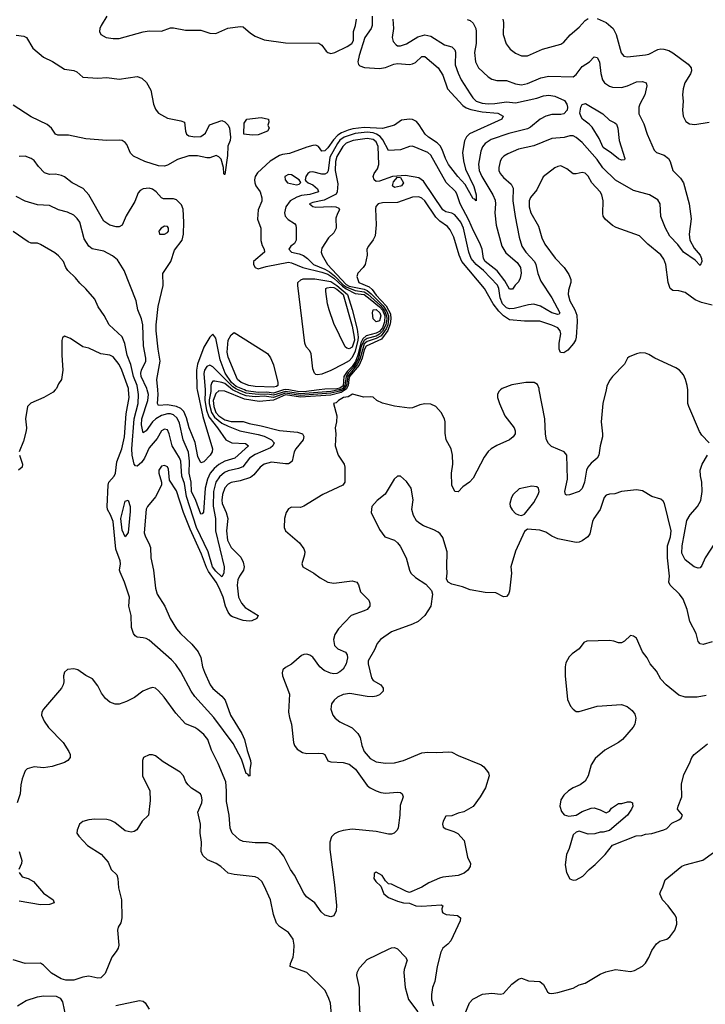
# Model space of a CAD drawing. Header units: inches. Extents: x 1552611 to 1694776, y 811966 to 917215.
# Tile 352 of 549: x 1642473 to 1647004, y 845939 to 852448. Entities that reach past the tile are written whole.
import ezdxf

# ---------------------------------------------------------------- set-up
doc = ezdxf.new("R2010")
doc.units = ezdxf.units.IN
doc.header["$MEASUREMENT"] = 0
doc.layers.add('B6844', color=7, linetype='Continuous')
doc.layers.add('B6845', color=7, linetype='Continuous')

msp = doc.modelspace()

# ---------------------------------------------------------------- linework, layer by layer
at = {"layer": 'B6844', "color": 5}
for points, elevation in [([(1645651.2, 850000), (1645639.6, 849990), (1645631.6, 849970), (1645631.6, 849950), (1645643.6, 849910), (1645679.5, 849830), (1645740.5, 849750), (1645748, 849730), (1645747.7, 849710), (1645734, 849690), (1645710.7, 849670), (1645627.1, 849632.9), (1645589.1, 849610.9), (1645570, 849594), (1645543.2, 849556.8), (1645470, 849418), (1645445.3, 849390), (1645401.1, 849358.9), (1645370, 849326.6), (1645348.5, 849328.5), (1645329.8, 849369.8), (1645327.6, 849450), (1645336.8, 849510), (1645333.8, 849570), (1645324.2, 849610), (1645292.4, 849670), (1645284.9, 849715.1), (1645284.2, 849790), (1645279.6, 849810), (1645259.6, 849850), (1645223.7, 849890), (1645190, 849905.1), (1645150, 849908.2), (1645118.3, 849901.7), (1645070, 849882.4), (1645050, 849880.5), (1644950, 849893.7), (1644870, 849911.8), (1644833.2, 849930), (1644810, 849951.8), (1644790, 849955.1), (1644748.5, 849951.5), (1644672.1, 849972.1), (1644645.1, 849954.9), (1644612.2, 849950), (1644579.5, 849930), (1644565, 849915), (1644546.8, 849910), (1644568.2, 849830), (1644566, 849790), (1644557.4, 849750), (1644561.8, 849710), (1644558.5, 849630), (1644576.9, 849570), (1644618, 849510), (1644622.2, 849490), (1644622.9, 849390), (1644608.8, 849370), (1644477.6, 849310), (1644350, 849231), (1644330, 849223.9), (1644270, 849224.7), (1644250, 849213.6), (1644234, 849190), (1644223.7, 849150), (1644220.4, 849090), (1644229, 849069), (1644323.1, 848990), (1644351.8, 848950), (1644357, 848930), (1644355.8, 848910), (1644337.1, 848850), (1644344, 848830), (1644417.3, 848790), (1644458, 848758), (1644508.6, 848728.6), (1644550, 848722), (1644670, 848738.6), (1644700.5, 848730), (1644712.2, 848712.2), (1644724.7, 848664.7), (1644779.5, 848610), (1644787.4, 848590), (1644787, 848570), (1644770.4, 848550), (1644750, 848539.3), (1644664.9, 848510), (1644579.7, 848420.3), (1644555.3, 848384.7), (1644546.2, 848350), (1644552.7, 848310), (1644574.9, 848290), (1644626.8, 848266.8), (1644638.3, 848250), (1644640.2, 848230), (1644630, 848189.1), (1644610, 848155), (1644590, 848136.7), (1644570, 848125.4), (1644550, 848122.8), (1644527.6, 848127.6), (1644486.1, 848146.1), (1644456.4, 848170), (1644410, 848233.3), (1644390, 848247.4), (1644370, 848253.1), (1644350, 848251.2), (1644336.1, 848243.9), (1644270, 848188), (1644230, 848165.6), (1644212.7, 848150), (1644207.8, 848130), (1644210.3, 848110), (1644255.6, 847990), (1644250.2, 847870.2), (1644255.4, 847835.4), (1644270.2, 847790), (1644281.7, 847670), (1644288.6, 847650), (1644306, 847626), (1644343.2, 847603.2), (1644370, 847597.3), (1644450, 847599.8), (1644476.3, 847596.3), (1644490.4, 847590), (1644510, 847548.8), (1644530, 847542.8), (1644610, 847538.3), (1644650, 847526.3), (1644692.5, 847492.5), (1644770, 847386), (1644790, 847369.3), (1644830, 847349.3), (1644858.9, 847338.9), (1644890, 847334.5), (1644970, 847341.5), (1644990, 847338.7), (1645001.6, 847330), (1645006.4, 847310), (1644986.9, 847253.1), (1644986.5, 847190), (1644974.6, 847105.4), (1644968, 847090), (1644948.8, 847071.2), (1644930, 847064.2), (1644910, 847063.5), (1644830, 847082), (1644670, 847096.8), (1644610, 847088.8), (1644580.2, 847079.8), (1644554.1, 847065.9), (1644534.8, 847045.2), (1644522.3, 847010), (1644522, 846962), (1644554.7, 846730), (1644567.9, 846592.1), (1644563.7, 846556.3), (1644550, 846524), (1644530, 846517.2), (1644490, 846529.6), (1644465.1, 846550), (1644423, 846610), (1644369.2, 846649.2), (1644350, 846674.7), (1644290, 846793.6), (1644263.5, 846830), (1644218.1, 846918.1), (1644192, 846952), (1644160.7, 846980.7), (1644137.2, 846997.2), (1644110, 847007.2), (1644030, 847006.2), (1643950, 847016.4), (1643926.8, 847026.8), (1643876.9, 847070), (1643863.8, 847103.8), (1643857.4, 847190), (1643839.2, 847279.2), (1643840.9, 847350), (1643835.4, 847410), (1643785.2, 847530), (1643740.1, 847620.1), (1643715.9, 847690), (1643690, 847723.7), (1643650, 847754.9), (1643630, 847768), (1643570, 847792.8), (1643504.7, 847864.7), (1643427.6, 847970), (1643390, 848012.4), (1643370, 848028.3), (1643350, 848032.8), (1643330, 848026.9), (1643288, 848010), (1643231.7, 847968.3), (1643178.7, 847941.3), (1643130, 847922.9), (1643104.1, 847924.1), (1643070, 847937.2), (1643041.1, 847961.1), (1643014.9, 847994.9), (1642990, 848045.1), (1642954.5, 848090), (1642910, 848112), (1642857.2, 848150), (1642830, 848157.6), (1642790, 848153.2), (1642770, 848134), (1642763, 848110), (1642766, 848070), (1642760.4, 848050), (1642748.7, 848030), (1642630.3, 847890), (1642619, 847870), (1642616.9, 847850), (1642636, 847810), (1642663.1, 847770), (1642760.9, 847670), (1642798.3, 847610), (1642806.4, 847590), (1642807.3, 847570), (1642791, 847550), (1642770, 847538), (1642688.5, 847511.5), (1642630, 847502.9), (1642570, 847509.3), (1642523.4, 847496.6), (1642510, 847482), (1642490, 847428.7), (1642481.1, 847390), (1642476.9, 847330), (1642456.5, 847270)], 920), ([(1642707.9, 850000), (1642694.7, 849985.3), (1642632.4, 849950), (1642546.7, 849913.3), (1642524.4, 849890), (1642510.8, 849810), (1642518.8, 849750), (1642515.9, 849730), (1642497.7, 849662.3), (1642469.2, 849590)], 880), ([(1644623.1, 850000), (1644597.3, 849982.7), (1644530, 849966.3), (1644330, 849951.8), (1644230, 849967.3), (1644150, 849933.1), (1644055.4, 849924.6), (1643959.6, 849939.6), (1643830, 849993.1), (1643790, 849995.4), (1643770, 849975.6), (1643752.7, 849930), (1643755.5, 849890), (1643770.5, 849850.5), (1643790, 849829), (1643830, 849803.5), (1643870, 849792.2), (1643950, 849792.1), (1643990, 849777.8), (1644070, 849763.3), (1644190, 849731.2), (1644310, 849721.1), (1644342.3, 849710), (1644351.9, 849691.9), (1644346.9, 849670), (1644297.5, 849610), (1644287.7, 849590), (1644273.3, 849530), (1644261.7, 849518.3), (1644250, 849512.6), (1644230, 849512.7), (1644137.2, 849522.8), (1644090, 849509.2), (1644062.3, 849490), (1644020.8, 849439.2), (1643997.6, 849422.4), (1643930, 849398.9), (1643870, 849388.1), (1643850, 849377.2), (1643830, 849353.3), (1643813.2, 849310), (1643808.7, 849271.3), (1643811.4, 849250), (1643836.9, 849190), (1643847.8, 849150), (1643840.3, 849070), (1643847, 849007), (1643870, 848957.7), (1643934.4, 848894.4), (1643950, 848861.1), (1643957.2, 848830), (1643953.1, 848810), (1643925.5, 848770), (1643914.5, 848745.5), (1643911, 848709), (1643919.9, 848630), (1643938.2, 848590), (1643962.7, 848562.7), (1644050.3, 848510), (1644041.2, 848490), (1644006.7, 848473.3), (1643989.1, 848470.9), (1643950, 848476.8), (1643880, 848500), (1643867.8, 848507.8), (1643850, 848532.1), (1643833.4, 848570), (1643818.4, 848630), (1643791.5, 848691.5), (1643771.7, 848730), (1643721, 848801), (1643707.3, 848827.3), (1643674.8, 848914.8), (1643599.1, 849079.1), (1643555.6, 849190), (1643510, 849333.7), (1643464, 849404), (1643456.6, 849476.6), (1643450, 849491.1), (1643430, 849500.4), (1643410, 849495.4), (1643392.8, 849470), (1643392.2, 849450), (1643410.4, 849390), (1643410.4, 849370), (1643370, 849294), (1643318.5, 849230), (1643308.5, 849211.5), (1643295.9, 849056), (1643303.6, 849030), (1643327.6, 848987.6), (1643338, 848958), (1643340.9, 848890), (1643357.8, 848810), (1643369.7, 848689.7), (1643380.9, 848650), (1643432.4, 848570), (1643467.4, 848490), (1643510, 848421.8), (1643535.2, 848390), (1643610, 848318.9), (1643651.8, 848270), (1643670.8, 848230.8), (1643682.3, 848170), (1643694.1, 848134.1), (1643732.8, 848050), (1643750, 848027.8), (1643810, 847977.1), (1643830.9, 847950), (1643866, 847850), (1643942.3, 847730), (1643959.8, 847690), (1643976.6, 847616.6), (1643998.5, 847550), (1644000.3, 847530), (1643993.1, 847490), (1643994.8, 847450), (1643990, 847448.3), (1643981.5, 847461.5), (1643970, 847465.1), (1643940, 847560), (1643884.3, 847664.3), (1643756.1, 847836.1), (1643630, 847973.9), (1643606, 848010), (1643537.5, 848137.5), (1643505.7, 848185.7), (1643476.5, 848216.5), (1643330, 848345.8), (1643310, 848357.4), (1643290, 848362.4), (1643250, 848365.3), (1643235.7, 848375.7), (1643226.2, 848390), (1643212.9, 848430), (1643210.4, 848510), (1643193.8, 848570), (1643199.3, 848630), (1643166.4, 848730), (1643136.4, 848796.4), (1643133.3, 848810), (1643139.8, 848850), (1643138.3, 848870), (1643108, 848948), (1643090.7, 849130), (1643074.4, 849174.4), (1643053.5, 849210), (1643052, 849230), (1643057, 849370), (1643062.5, 849390), (1643096.9, 849430), (1643106.4, 849450), (1643116, 849524), (1643148.3, 849610), (1643166.4, 849690), (1643177.4, 849842.6), (1643196.2, 849950), (1643193, 850000)], 880), ([(1643736.2, 850000), (1643736.1, 849990), (1643725.4, 849934.6), (1643725.6, 849910), (1643740.4, 849850), (1643760.2, 849820.2), (1643810, 849781), (1643850, 849760.3), (1643929, 849729), (1644050, 849706.6), (1644090, 849694.5), (1644138, 849670), (1644154.2, 849650), (1644146, 849630), (1644130, 849618), (1644030, 849574.4), (1643992.9, 849550), (1643948, 849492), (1643919.5, 849480.5), (1643850, 849465.8), (1643826.2, 849453.8), (1643793.6, 849426.4), (1643768.5, 849390), (1643754.1, 849330), (1643751.4, 849231.4), (1643767.2, 849150), (1643767.9, 849070), (1643823.5, 848830), (1643821.7, 848790), (1643810, 848765.6), (1643770, 848801.5), (1643747.6, 848830), (1643719.6, 848930), (1643642.7, 849090), (1643576.4, 849296.4), (1643562.7, 849382.7), (1643544.1, 849430), (1643537.1, 849530), (1643530, 849551.2), (1643480.9, 849630), (1643461.9, 849710), (1643450, 849735.8), (1643430, 849740.3), (1643410, 849729.7), (1643381.8, 849678.2), (1643330, 849616.5), (1643298.3, 849550), (1643278.5, 849521.5), (1643250, 849495.7), (1643238.8, 849498.8), (1643230, 849509.6), (1643216.2, 849570), (1643214.8, 849610), (1643230.4, 849809.6), (1643255.4, 849910), (1643259.4, 849970), (1643254, 850000)], 860), ([(1643699.3, 850000), (1643700, 849990), (1643696.4, 849930), (1643707.3, 849867.3), (1643722.3, 849822.3), (1643781.1, 849750), (1643835.1, 849670), (1643874.9, 849650), (1643965.2, 849645.2), (1643984.7, 849630), (1643894, 849550), (1643830, 849529.2), (1643790, 849508.3), (1643758.3, 849481.7), (1643733, 849450), (1643715.1, 849410), (1643698.5, 849350), (1643686.9, 849193.1), (1643679.3, 849180.7), (1643670, 849178.9), (1643637.3, 849270), (1643608.2, 849330), (1643606.2, 849390), (1643594.3, 849450), (1643594.4, 849530), (1643588.9, 849588.9), (1643553.5, 849670), (1643530, 849779.8), (1643514.5, 849814.5), (1643490, 849836.2), (1643470, 849842.2), (1643450, 849842.5), (1643410, 849832.3), (1643372.3, 849810), (1643350.1, 849790), (1643310, 849729.8), (1643290, 849716.9), (1643286, 849726), (1643278.9, 849770), (1643281.1, 849810), (1643319.6, 849930), (1643324.1, 849970), (1643316.6, 850000)], 840), ([(1643646, 850000), (1643683.8, 849823.8), (1643748.3, 849610), (1643745.8, 849590), (1643732.3, 849570), (1643690, 849525.3), (1643670, 849518.3), (1643650, 849560.5), (1643631.9, 849651.9), (1643593.7, 849750), (1643576.1, 849816.1), (1643557.2, 849857.2), (1643537.4, 849877.4), (1643510, 849890), (1643450, 849902.2), (1643390, 849898.4), (1643383, 849910), (1643387.6, 849970), (1643385.1, 850000)], 820), ([(1644610.1, 850000), (1644590, 849991.3), (1644530, 849978.5), (1644330, 849963.2), (1644230, 849979.4), (1644150, 849951), (1644090, 849958.5), (1644030, 849955.6), (1643970, 849961.4), (1643934.1, 849974.1), (1643879.9, 850000)], 860), ([(1644583.3, 850000), (1644530, 849989.9), (1644330, 849975), (1644230, 849990.8), (1644150, 849964.7), (1644110, 849972.8), (1644050, 849971), (1643970, 849979.1), (1643918, 850000)], 840), ([(1644217.3, 850000), (1644150, 849978.8), (1644106.2, 849986.2), (1644050, 849983.5), (1643970, 849994.9), (1643958, 850000)], 820), ([(1644452.8, 850000), (1644350, 849988.1), (1644310, 849989.3), (1644251.8, 850000)], 820), ([(1646348.2, 850000), (1646327.9, 849910), (1646315.9, 849790), (1646325.6, 849710), (1646324.1, 849690), (1646308.3, 849630), (1646300.2, 849570), (1646289, 849550), (1646250, 849516.5), (1646227.3, 849490), (1646219.5, 849470), (1646205.5, 849390), (1646191, 849349), (1646170.1, 849329.9), (1646105.9, 849305.9), (1646090, 849304.2), (1646080.5, 849310), (1646076.4, 849330), (1646092.8, 849410), (1646089.2, 849569.2), (1646070.4, 849590.4), (1645986.7, 849626.7), (1645967.2, 849647.2), (1645955.8, 849670), (1645947.9, 849707.9), (1645942.9, 849810), (1645907.1, 850000)], 920), ([(1647029.6, 849650), (1646981.4, 849701.4), (1646965.4, 849725.4), (1646894.5, 849890), (1646889.6, 849910), (1646889.6, 849989.6), (1646888, 850000)], 920), ([(1642471.7, 849570), (1642492.4, 849510), (1642490.2, 849490), (1642465.3, 849470)], 880), ([(1647158.8, 849130), (1647003.7, 848890), (1646981.1, 848838.9), (1646970, 848825.2), (1646957.1, 848822.9), (1646930, 848831.6), (1646870, 848877.6), (1646850, 848921.2), (1646850.5, 848970.5), (1646882.4, 849137.6), (1646904.5, 849175.5), (1646953.1, 849230), (1646975.6, 849270), (1646983.1, 849330), (1646981, 849390), (1646972.1, 849432.1), (1646969.8, 849470), (1646982.7, 849510), (1647018.9, 849570)], 920), ([(1647050, 848336.1), (1646990, 848318), (1646970, 848322), (1646956.6, 848336.6), (1646943.5, 848390), (1646902.4, 848470), (1646883.5, 848550), (1646857.4, 848617.4), (1646833.3, 848650), (1646771.6, 848710), (1646764.2, 848730), (1646766.9, 848770), (1646755, 848890), (1646753.3, 848970), (1646773.6, 849030), (1646777.7, 849070), (1646735.6, 849250), (1646725.8, 849265.8), (1646710, 849278), (1646650, 849296.2), (1646590, 849333), (1646550, 849340.5), (1646450, 849329.4), (1646406.4, 849313.6), (1646370, 849310.9), (1646350, 849304.7), (1646336.5, 849290), (1646310.3, 849210), (1646268.2, 849150), (1646259.3, 849130), (1646240.7, 849050), (1646226.8, 849030), (1646190, 849003.7), (1646170, 848995.1), (1646150, 848992), (1646030, 849017), (1645990, 849034), (1645950, 849059.5), (1645910, 849072.3), (1645830, 849079), (1645810, 849064), (1645750, 848934), (1645719.3, 848830), (1645723.8, 848790), (1645710.5, 848669.5), (1645702.8, 848650), (1645690, 848634), (1645670, 848633.2), (1645618.9, 848658.9), (1645550, 848660.7), (1645450, 848679.7), (1645399.2, 848699.2), (1645330, 848717), (1645304, 848730), (1645293.2, 848750), (1645299.3, 848790), (1645295.6, 848830), (1645297.6, 848930), (1645270, 849024), (1645252, 849050), (1645239.4, 849059.4), (1645210, 849076.2), (1645142.4, 849102.4), (1645110, 849121.2), (1645095.6, 849135.6), (1645076.2, 849170), (1645065.1, 849210), (1645073, 849273), (1645059.5, 849350), (1645030, 849395.1), (1644990, 849429.2), (1644970, 849429.2), (1644947.3, 849410), (1644888.6, 849311.4), (1644834.8, 849270), (1644801, 849230), (1644796, 849190), (1644850, 849078), (1644886.8, 849030), (1644950, 849006.8), (1644970.8, 848990), (1644988.1, 848968.1), (1645028, 848890), (1645048.4, 848810), (1645059.1, 848790), (1645090, 848760.5), (1645157.4, 848717.4), (1645194.6, 848674.6), (1645202, 848650), (1645190.5, 848570), (1645151.7, 848508.3), (1645107.3, 848470), (1645069.1, 848450.9), (1644930, 848400.5), (1644858, 848350), (1644835.3, 848324.8), (1644818.5, 848281.5), (1644775.5, 848210), (1644777.1, 848190), (1644798, 848098), (1644810, 848080.7), (1644858.8, 848050), (1644874.8, 848030), (1644874.8, 848010), (1644870, 848004), (1644850, 847985.2), (1644830, 847976), (1644807.5, 847972.5), (1644770, 847974.5), (1644654.2, 847994.1), (1644610, 847986.3), (1644574, 847970), (1644550.6, 847950), (1644534.6, 847925.4), (1644530.5, 847890), (1644543, 847850), (1644559.1, 847830), (1644590, 847806.4), (1644670, 847765.7), (1644708.7, 847730), (1644722.6, 847702.6), (1644734, 847650), (1644750.3, 847610), (1644790, 847564.9), (1644830, 847542), (1644890, 847533.8), (1644950, 847534.7), (1645010, 847550.2), (1645130, 847601.3), (1645170, 847606.5), (1645230, 847604), (1645310, 847608.9), (1645330, 847605.7), (1645370, 847583.7), (1645522.4, 847522.4), (1645541.6, 847510), (1645571, 847470), (1645574.8, 847450), (1645550.6, 847370), (1645517.3, 847310), (1645470, 847246), (1645408.1, 847211.9), (1645370, 847202.7), (1645330, 847185.2), (1645290, 847182), (1645270.8, 847150), (1645268, 847130), (1645271.3, 847110), (1645290, 847098.8), (1645342.5, 847082.5), (1645368.1, 847068.1), (1645410, 847021), (1645432.5, 846912.5), (1645453.4, 846870), (1645450.5, 846850), (1645434.2, 846825.8), (1645410, 846806.9), (1645370.1, 846789.8), (1645270, 846779.8), (1645246.5, 846773.5), (1645176.7, 846743.3), (1645130, 846714), (1645050, 846679), (1645030, 846684), (1644930, 846732.7), (1644910, 846735.3), (1644890, 846755.3), (1644869, 846790), (1644830, 846813.2), (1644816.9, 846803.1), (1644814.8, 846790), (1644814, 846770), (1644827.3, 846750), (1644859.1, 846719.1), (1644878.8, 846670), (1644910, 846645.5), (1644970, 846622), (1645010, 846610.8), (1645050, 846606.8), (1645092, 846590), (1645130, 846588), (1645257.7, 846597.7), (1645270.7, 846590), (1645264, 846570), (1645264.9, 846550), (1645270, 846544.9), (1645292.4, 846532.4), (1645366.9, 846526.9), (1645385.5, 846510), (1645384.9, 846490), (1645321.6, 846358.4), (1645303.2, 846336.8), (1645270.2, 846309.8), (1645255.8, 846284.2), (1645233.1, 846190), (1645217.8, 846090), (1645200.6, 846050), (1645195.4, 846004.6), (1645195.5, 845970), (1645208.2, 845930)], 940), ([(1647010, 847980.4), (1646950, 847969.7), (1646870, 847969.6), (1646830, 847982), (1646746, 848050), (1646710, 848089.4), (1646680.6, 848140.6), (1646638.7, 848190), (1646620.7, 848230), (1646589.5, 848270), (1646550, 848359), (1646530, 848373.2), (1646510, 848376), (1646470, 848339), (1646450, 848329), (1646430, 848329.3), (1646400.7, 848340.7), (1646370, 848344.7), (1646220.7, 848339.3), (1646201.6, 848330), (1646170, 848289.2), (1646124.1, 848255.9), (1646104.4, 848235.6), (1646083.4, 848196.6), (1646078.4, 848170), (1646077.6, 848110), (1646093, 847953), (1646114, 847910), (1646130, 847890.8), (1646150, 847874.8), (1646170, 847874.8), (1646290, 847910.6), (1646450, 847922), (1646488.1, 847908.1), (1646521.4, 847881.4), (1646538, 847858), (1646544.9, 847830), (1646538, 847790), (1646528.5, 847771.5), (1646457.3, 847690), (1646430, 847669.6), (1646339.9, 847620.1), (1646276.4, 847563.6), (1646250, 847521.2), (1646230, 847448.7), (1646210, 847413.2), (1646178, 847390), (1646130, 847369.3), (1646101, 847350), (1646070, 847322), (1646048.5, 847291.5), (1646042, 847250), (1646053.7, 847213.7), (1646070.7, 847190.7), (1646102, 847182), (1646150, 847190.6), (1646190, 847214), (1646250, 847236), (1646270, 847238), (1646310, 847224.7), (1646350, 847204.7), (1646370, 847216), (1646385.1, 847234.9), (1646430, 847266), (1646453.6, 847266.4), (1646490, 847278), (1646510, 847278), (1646522, 847270), (1646523.6, 847263.6), (1646524.7, 847250), (1646516, 847230), (1646490, 847189), (1646370, 847088.7), (1646330, 847078), (1646310, 847078), (1646274.4, 847065.6), (1646230, 847064), (1646170, 847082.7), (1646150, 847078), (1646130, 847059.3), (1646104, 846970), (1646086.8, 846930), (1646078.5, 846861.5), (1646087.7, 846810), (1646108, 846768), (1646130, 846759.1), (1646150, 846762), (1646193.8, 846786.2), (1646236, 846830), (1646276.6, 846863.4), (1646342, 846930), (1646390, 846990.7), (1646547.2, 847052.8), (1646585.2, 847054.8), (1646610, 847064.7), (1646650, 847067.7), (1646730, 847092.4), (1646750, 847102.4), (1646782.5, 847137.5), (1646830, 847158.8), (1646844, 847170), (1646853.2, 847190), (1646820.9, 847230), (1646824.2, 847250), (1646849.7, 847310), (1646845.8, 847394.2), (1646862.3, 847457.7), (1646900.5, 847530), (1646915.6, 847570), (1646929.6, 847590), (1647018.8, 847661.2)], 960), ([(1644534.7, 845870), (1644526.2, 845946.2), (1644517, 845977), (1644491, 846031), (1644370, 846149.6), (1644260.9, 846190), (1644263.6, 846210), (1644279.7, 846250), (1644285.3, 846285.3), (1644288, 846330), (1644279.6, 846370), (1644250, 846414), (1644190, 846454), (1644170, 846475.1), (1644150, 846532.7), (1644129.8, 846630), (1644090, 846722.9), (1644072.4, 846750), (1644050, 846774), (1644030, 846782.7), (1643890, 846796.9), (1643850, 846806.9), (1643802.9, 846850), (1643772, 846870), (1643714.7, 846894.8), (1643682.7, 846922.7), (1643671.5, 846950), (1643674.7, 847010), (1643665.4, 847070), (1643667.1, 847130), (1643651.1, 847208.9), (1643676.4, 847270), (1643679.3, 847290), (1643675.5, 847315.5), (1643667.3, 847330), (1643608.7, 847368.7), (1643587, 847390), (1643572, 847410), (1643556.2, 847450), (1643533.7, 847473.7), (1643422.2, 847542.3), (1643370, 847580.9), (1643350, 847589.3), (1643330, 847589.2), (1643291.3, 847570), (1643284, 847550), (1643284.9, 847450), (1643333.7, 847350), (1643334.6, 847285.4), (1643324.7, 847190), (1643282, 847150), (1643247.5, 847092.5), (1643230, 847081.2), (1643210, 847077.2), (1643170, 847086.6), (1643102, 847142), (1643075.1, 847155.1), (1643050, 847160.5), (1642970, 847164), (1642930, 847159.1), (1642890, 847147), (1642869.1, 847130.9), (1642852.4, 847090), (1642850.4, 847070), (1642863.1, 847050), (1642920.3, 846990), (1643012.8, 846932.8), (1643058.3, 846878.3), (1643077.3, 846830), (1643114.7, 846794.7), (1643122.4, 846770), (1643125.5, 846710), (1643146, 846630), (1643148.2, 846510), (1643141.1, 846478.9), (1643124.9, 846450), (1643120.5, 846430), (1643128, 846330), (1643123, 846310), (1643111.8, 846288.2), (1643081.6, 846250), (1643037.3, 846142.7), (1643010, 846113.6), (1642990, 846111.1), (1642930, 846124.4), (1642890, 846119.1), (1642830, 846098), (1642778.9, 846098.9), (1642748.2, 846108.2), (1642684.2, 846144.2), (1642630, 846198), (1642610, 846211.6), (1642509.4, 846209.4), (1642430, 846233.2)], 940), ([(1642470.3, 846950.3), (1642486.7, 846890), (1642486, 846870), (1642468, 846830)], 920), ([(1645410, 845863.8), (1645445.7, 845950), (1645467.1, 845972.9), (1645532.8, 846007.2), (1645592.6, 846012.6), (1645650, 846006.5), (1645670, 846011.8), (1645726.7, 846073.3), (1645770, 846106), (1645790, 846113), (1645835.2, 846095.2), (1645911, 846090), (1645934, 846070), (1645962, 846022), (1645973.4, 846013.4), (1645990.6, 846010.6), (1646030, 846016.4), (1646130, 846045.5), (1646170, 846067.7), (1646210, 846078), (1646310, 846138), (1646346.5, 846153.5), (1646410, 846170.3), (1646510, 846155.3), (1646536.2, 846163.8), (1646588.3, 846191.7), (1646608.2, 846211.8), (1646630.8, 846249.2), (1646650, 846294), (1646681.4, 846338.5), (1646704.4, 846355.6), (1646750, 846370.6), (1646770, 846384.9), (1646802.9, 846430), (1646815.1, 846470), (1646813.3, 846510), (1646802.4, 846530), (1646759.7, 846590), (1646722.2, 846630), (1646703.6, 846670), (1646709.3, 846690), (1646722, 846710), (1646738.3, 846761.7), (1646850, 846851.7), (1646870, 846860.9), (1646988.7, 846891.3), (1647057.7, 846942.3)], 940), ([(1642470.8, 846810), (1642490, 846781), (1642530, 846770.6), (1642564, 846750), (1642630, 846674), (1642694.8, 846630), (1642702, 846610), (1642670, 846599.3), (1642610, 846596), (1642470, 846620.9)], 920), ([(1644729.9, 845770), (1644717.9, 845950), (1644718.5, 846050), (1644701.7, 846130), (1644702.6, 846150), (1644718.8, 846181.2), (1644770, 846234.5), (1644910, 846304.8), (1644930, 846313.6), (1644950, 846315.1), (1644970, 846305.3), (1645022.7, 846250), (1645034.3, 846230), (1645013.4, 846170), (1645010.8, 846149.2), (1645020.5, 846050), (1645041.8, 845970), (1645105.5, 845890)], 920), ([(1642459.5, 845930), (1642515.8, 845964.2), (1642590, 845989.2), (1642630, 845996.2), (1642713.8, 845993.8), (1642740.5, 845980.5), (1642756, 845956), (1642777.8, 845850)], 940), ([(1643107.9, 845932.1), (1643265.2, 845965.2), (1643290, 845959.1), (1643302.8, 845950), (1643330, 845906.8)], 940)]:
    msp.add_lwpolyline(points, dxfattribs=dict(at, elevation=elevation))
for points, elevation in [([(1645856.7, 849363.3), (1645773.2, 849346.8), (1645734, 849310), (1645723, 849290), (1645712.7, 849250), (1645715.5, 849230), (1645727.3, 849207.3), (1645750, 849182.8), (1645770, 849174), (1645790, 849170.7), (1645810, 849178.8), (1645870, 849256.3), (1645899.7, 849310), (1645906, 849330), (1645901.6, 849350), (1645890, 849360.5)], 940), ([(1643170, 849028.7), (1643150, 849073.2), (1643141.3, 849150), (1643170, 849266), (1643190, 849272.6), (1643203.2, 849230), (1643203.1, 849196.9), (1643190, 849058)], 860)]:
    msp.add_lwpolyline(points, close=True, dxfattribs=dict(at, elevation=elevation))
at = {"layer": 'B6845', "color": 5}
for points, elevation in [([(1643048.8, 852470), (1643011.8, 852410), (1643002.6, 852390), (1643000.3, 852370), (1643010, 852348.7), (1643044, 852330), (1643090, 852322.3), (1643130, 852323.2), (1643290, 852367.9), (1643330, 852373.4), (1643410, 852371.9), (1643470, 852392.9), (1643490, 852394.5), (1643570, 852377.2), (1643670, 852378.7), (1643730, 852358.7), (1643770, 852356.5), (1643849, 852391), (1643930, 852402), (1643950, 852399.6), (1643998.1, 852358.1), (1644030, 852337.6), (1644090, 852315.2), (1644230, 852293.6), (1644450, 852292.3), (1644470, 852279.2), (1644499.6, 852239.6), (1644510.6, 852230.6), (1644530, 852224.4), (1644557, 852230), (1644638.5, 852270), (1644667.8, 852290), (1644678.8, 852310), (1644679.3, 852370), (1644692.5, 852410), (1644698.8, 852450)], 820), ([(1644803.5, 852470), (1644803.5, 852410), (1644795.8, 852390), (1644754.6, 852330), (1644717, 852210), (1644708.6, 852168.6), (1644712.1, 852152.1), (1644721.7, 852141.7), (1644750.9, 852130.9), (1644850, 852123.8), (1644890, 852131.4), (1644946, 852154), (1644970, 852158.5), (1645050, 852152.3), (1645070, 852155.3), (1645090, 852165.4), (1645130, 852203.2), (1645150, 852204.9), (1645239.2, 852130), (1645270, 852081.6), (1645299.6, 851990), (1645400.7, 851880.6), (1645424.9, 851864.9), (1645454.1, 851854.1), (1645530, 851837.6), (1645633, 851830), (1645668.9, 851810), (1645658.9, 851790), (1645446.8, 851693.2), (1645426.7, 851673.3), (1645413.1, 851646.9), (1645400.1, 851570), (1645405.3, 851514.7), (1645419.9, 851459.9), (1645474.1, 851345.9), (1645490.1, 851289.9), (1645490, 851249.2), (1645481.2, 851261.2), (1645470, 851263), (1645417.6, 851357.6), (1645369.4, 851410), (1645307.5, 851490), (1645286.2, 851530), (1645265.7, 851590), (1645253.1, 851613.1), (1645232.7, 851632.7), (1645174.4, 851670), (1645153.2, 851690), (1645113.6, 851753.6), (1645095, 851774.9), (1645070, 851787.7), (1645050, 851790.7), (1644997.3, 851782.7), (1644950, 851749.9), (1644871.6, 851728.4), (1644750, 851735.1), (1644674.5, 851725.5), (1644643.5, 851716.5), (1644600.4, 851699.6), (1644576.4, 851683.5), (1644546.7, 851653.3), (1644510, 851599.6), (1644490, 851581), (1644470, 851578.3), (1644449, 851609), (1644430, 851618.2), (1644410, 851617), (1644370, 851606), (1644257.4, 851562.6), (1644210, 851557.3), (1644189.7, 851549.8), (1644128.7, 851511.3), (1644044.2, 851435.8), (1644029.3, 851410), (1644024.7, 851390), (1644026.2, 851370), (1644033.6, 851350), (1644061.6, 851310), (1644073.5, 851270), (1644072.7, 851247.3), (1644050.1, 851189.9), (1644044.6, 851130), (1644066.7, 851070), (1644067.7, 850987.7), (1644075.9, 850955.9), (1644089.2, 850930), (1644091.4, 850910), (1644017.4, 850850), (1644018, 850830), (1644028.5, 850810), (1644050, 850801.8), (1644102.9, 850817.1), (1644250, 850843.7), (1644270, 850841.1), (1644344.2, 850810), (1644470, 850778.8), (1644510, 850764.7), (1644550, 850739.9), (1644605.6, 850685.6), (1644630, 850668.3), (1644690, 850638.6), (1644750, 850630.3), (1644790, 850601.1), (1644850.3, 850550.3), (1644870, 850527.4), (1644887.3, 850490), (1644885.2, 850450), (1644870.9, 850410), (1644850, 850387.4), (1644830, 850374.4), (1644761.9, 850358.1), (1644740.8, 850339.1), (1644727.4, 850312.6), (1644707.1, 850230), (1644691.7, 850188.3), (1644670, 850154.4), (1644637.7, 850122.3), (1644616.3, 850090), (1644610, 850028.3), (1644590, 850012.2), (1644570, 850007.5), (1644490, 850004.3), (1644452.8, 850000)], 820), ([(1644938.6, 852450), (1644942.6, 852390), (1644934.3, 852330), (1644942.3, 852302.3), (1644960.3, 852280.3), (1644970, 852274.9), (1644990, 852275.6), (1645030, 852287.8), (1645105.5, 852334.5), (1645150, 852347.2), (1645190, 852339.5), (1645281.5, 852281.5), (1645330, 852269.1), (1645348.3, 852248.3), (1645352.5, 852232.4), (1645350.6, 852150), (1645370, 852094), (1645390.9, 852050.9), (1645450, 851957.6), (1645468.9, 851930), (1645490.5, 851909.5), (1645530, 851896.1), (1645570, 851891.5), (1645612.5, 851892.5), (1645690, 851905.3), (1645750, 851898.4), (1645890, 851929.6), (1645935.3, 851944.7), (1645970.9, 851949.1), (1646010, 851941.6), (1646073.4, 851913.4), (1646089.6, 851890), (1646093.8, 851870), (1646091.3, 851850), (1646070, 851826.3), (1646050, 851821.6), (1645990, 851820.2), (1645950, 851809.9), (1645913.6, 851790), (1645850, 851736.8), (1645830, 851725), (1645705.8, 851694.2), (1645590, 851655), (1645550, 851629), (1645532.7, 851607.3), (1645520.9, 851579.1), (1645506.4, 851493.6), (1645510.1, 851450), (1645527.7, 851410), (1645601.1, 851290), (1645614.7, 851254.7), (1645617.4, 851230), (1645613.5, 851170), (1645621.4, 851090), (1645659.4, 850950), (1645687, 850907), (1645761.9, 850841.9), (1645783.1, 850810), (1645787.1, 850772.9), (1645780.1, 850739.9), (1645770, 850715.8), (1645747.1, 850692.9), (1645730, 850666.9), (1645710, 850665.7), (1645680.4, 850720.4), (1645628.2, 850788.2), (1645548.4, 850850), (1645539.3, 850870), (1645529, 850930), (1645513.7, 850970), (1645471.5, 851051.5), (1645442.2, 851122.2), (1645383.9, 851230), (1645365.4, 851290), (1645354.9, 851310), (1645291.1, 851371.1), (1645191.3, 851551.3), (1645170, 851568.9), (1645070, 851611), (1645050, 851609.7), (1644990, 851586.2), (1644910, 851583.1), (1644873.3, 851653.3), (1644855.4, 851675.4), (1644831.6, 851691.6), (1644810, 851699), (1644770, 851703.3), (1644690, 851695.8), (1644617.6, 851670), (1644589.6, 851650.4), (1644573.1, 851630), (1644522.2, 851537.8), (1644511.5, 851448.5), (1644504.3, 851435.7), (1644490, 851426.7), (1644470, 851427), (1644410, 851441.5), (1644390, 851439.3), (1644376.9, 851430), (1644363.2, 851410), (1644359.5, 851390), (1644363.2, 851383.2), (1644379.5, 851370), (1644410, 851355.4), (1644441.4, 851330), (1644448, 851310), (1644390, 851292.5), (1644334.9, 851285.1), (1644305.1, 851274.9), (1644260.6, 851250), (1644231.3, 851210), (1644223.6, 851170), (1644228.3, 851148.3), (1644246.7, 851126.7), (1644290, 851100.3), (1644298.5, 851090), (1644301.2, 851070), (1644301.2, 850990), (1644290, 850969), (1644265.5, 850950), (1644251.4, 850930), (1644268.5, 850910), (1644319.8, 850899.8), (1644349, 850889), (1644375.5, 850870), (1644415.6, 850830), (1644490, 850798), (1644520.2, 850780.2), (1644554.4, 850754.4), (1644610, 850695.9), (1644630, 850680.8), (1644690, 850658.3), (1644750, 850647.6), (1644774.2, 850634.2), (1644857.4, 850557.4), (1644883.7, 850523.7), (1644898.4, 850490), (1644899.9, 850470), (1644892.4, 850430), (1644870.9, 850389.1), (1644850, 850367.8), (1644830, 850356.7), (1644770, 850339.5), (1644750, 850328), (1644730.8, 850290), (1644712.5, 850210), (1644699.2, 850180.8), (1644679.6, 850150), (1644645.6, 850114.4), (1644630.1, 850090), (1644622.2, 850030), (1644617.7, 850022.3), (1644607.9, 850010), (1644590, 850001.3), (1644583.3, 850000)], 840), ([(1645430, 852449.2), (1645450, 852441.3), (1645470, 852424), (1645488.5, 852390), (1645490.9, 852370), (1645491, 852290), (1645478.5, 852230), (1645485.4, 852170), (1645506.4, 852130), (1645570, 852070.2), (1645593.8, 852053.9), (1645626.2, 852046.2), (1645690, 852045.3), (1645750, 852023.5), (1645790, 852016.3), (1645830, 852026.2), (1645917.4, 852062.6), (1645970, 852075), (1646130, 852069), (1646150, 852084.6), (1646190, 852138.4), (1646238.4, 852170), (1646270, 852202), (1646290, 852197.6), (1646304.6, 852170), (1646312.8, 852092.8), (1646324.1, 852050), (1646338, 852030), (1646370, 852007.6), (1646390, 852001.7), (1646450, 852000.1), (1646489.9, 852010.1), (1646550, 852036.5), (1646590, 852038.3), (1646614, 852030), (1646618.4, 852010), (1646603.6, 851950), (1646571, 851890), (1646564.8, 851870), (1646565.9, 851825.9), (1646598.4, 851758.4), (1646619.1, 851690), (1646665.4, 851585.4), (1646682, 851570), (1646731.3, 851551.3), (1646760.5, 851530), (1646773, 851510), (1646790.4, 851450), (1646841.1, 851401.1), (1646860.2, 851370), (1646896.5, 851230), (1646911.8, 851131.8), (1646897.7, 851030), (1646901.2, 850990), (1646930, 850936.4), (1646970.2, 850890), (1646978.5, 850870), (1646980.3, 850850), (1646970, 850822), (1646937.5, 850857.5), (1646860.4, 850910), (1646822.1, 850962.1), (1646770, 851017.3), (1646740.6, 851070), (1646710, 851147.3), (1646706.6, 851230), (1646690, 851257.7), (1646636.2, 851290), (1646530, 851319.5), (1646410, 851385.8), (1646327.9, 851467.9), (1646290, 851523.9), (1646190, 851636.8), (1646150, 851669.8), (1646130, 851679.8), (1646110, 851678.8), (1646071.9, 851668.1), (1645990, 851661.7), (1645870, 851614.7), (1645770, 851592.2), (1645698.1, 851561.9), (1645673.5, 851546.5), (1645658, 851530), (1645647.6, 851510), (1645639.3, 851470), (1645640.6, 851450), (1645648.4, 851430), (1645670, 851403.5), (1645720.4, 851360.4), (1645733.8, 851333.8), (1645732.9, 851250), (1645747.6, 851147.6), (1645773.2, 851010), (1645790.9, 850950), (1645817.3, 850910), (1645874.5, 850850), (1645884.1, 850830), (1645897.7, 850770), (1645918.3, 850718.3), (1645990, 850608), (1646042.8, 850510), (1646038, 850502), (1646030, 850499.8), (1645990, 850509.9), (1645914.4, 850554.4), (1645870, 850566.1), (1645836.2, 850563.8), (1645742, 850538), (1645710, 850536.5), (1645690, 850544), (1645663.2, 850570), (1645648.2, 850608.2), (1645639.1, 850670), (1645630, 850692.1), (1645538.7, 850790), (1645489, 850830), (1645456.4, 850870), (1645441, 850910), (1645406.1, 851070), (1645388.6, 851110), (1645350, 851156.9), (1645330, 851168.5), (1645290, 851177.6), (1645269.4, 851190), (1645141.2, 851381.2), (1645110, 851402.5), (1645022.2, 851417.8), (1644936, 851410), (1644850, 851379.2), (1644830, 851378.5), (1644815, 851390), (1644809, 851410), (1644816.6, 851430), (1644838.5, 851461.5), (1644846.4, 851490), (1644843.1, 851610), (1644830, 851641), (1644810, 851656.4), (1644770, 851661.9), (1644676.5, 851650), (1644630, 851630.6), (1644609, 851610), (1644570, 851542.2), (1644560.7, 851510), (1644557.5, 851450), (1644576.5, 851363.5), (1644572.4, 851310), (1644565.7, 851294.3), (1644485.1, 851254.9), (1644410, 851238.6), (1644388.9, 851230), (1644410, 851213.4), (1644430, 851208.9), (1644532.5, 851212.5), (1644562, 851210), (1644581.4, 851201.4), (1644587.7, 851190), (1644572.5, 851167.5), (1644563.4, 851136.6), (1644564.5, 851070), (1644550, 851039.7), (1644514.6, 851005.4), (1644470, 850937.6), (1644465.5, 850910), (1644472.5, 850890), (1644507.5, 850830), (1644630, 850696.9), (1644650, 850687.1), (1644750, 850665.5), (1644770, 850656.4), (1644795.8, 850635.8), (1644875.1, 850555.1), (1644899.1, 850519.1), (1644909.5, 850490), (1644911.5, 850470), (1644905.2, 850430), (1644895.6, 850404.4), (1644861.2, 850358.8), (1644830, 850339.6), (1644770, 850320.6), (1644750, 850305.2), (1644723.4, 850210), (1644705.5, 850170), (1644641.5, 850090), (1644633.4, 850030), (1644625.1, 850014.9), (1644610.1, 850000)], 860), ([(1645665.4, 852450), (1645670.2, 852430), (1645669.3, 852350), (1645687.8, 852287.8), (1645713.7, 852253.7), (1645750, 852225.7), (1645790, 852207.9), (1645830, 852208.1), (1645927.6, 852252.4), (1646050, 852284.7), (1646070, 852298.3), (1646111.8, 852348.2), (1646170, 852397), (1646210, 852442.4), (1646230, 852454.6)], 880), ([(1646290, 852456.4), (1646350, 852429), (1646394.6, 852390), (1646416, 852350), (1646447.8, 852227.7), (1646465.8, 852205.9), (1646490, 852203.1), (1646610, 852215.2), (1646630, 852219), (1646690, 852250.2), (1646710, 852255), (1646730, 852253.7), (1646764, 852244), (1646790, 852229.2), (1646890, 852153.4), (1646910.3, 852130), (1646912.8, 852110), (1646906.5, 852090), (1646868.7, 852030), (1646858, 851990), (1646853.4, 851950), (1646856.9, 851910), (1646853.4, 851850), (1646858.7, 851810), (1646874.7, 851774.7), (1646899.6, 851759.6), (1646934.7, 851754.7), (1647030, 851771.2)], 880), ([(1642450, 852345.4), (1642499.7, 852339.7), (1642519.3, 852330), (1642560.2, 852260.2), (1642630, 852198.9), (1642690, 852171), (1642770, 852120.9), (1642830, 852110.7), (1642850, 852102.2), (1642890, 852068), (1642990, 852060.1), (1643050, 852064.7), (1643130, 852053.6), (1643250, 852072.4), (1643281.1, 852061.1), (1643311.5, 852031.5), (1643340.6, 851980.6), (1643358.5, 851890), (1643370, 851857.1), (1643380.9, 851840.9), (1643390.4, 851830), (1643450, 851795.6), (1643538.9, 851778.9), (1643562.8, 851770), (1643568.2, 851710), (1643576.3, 851690), (1643590, 851680.4), (1643630, 851672.2), (1643670, 851676), (1643701.6, 851698.4), (1643728.5, 851751.5), (1643810, 851780.5), (1643830, 851773.4), (1643850.7, 851750), (1643860.5, 851730), (1643866.4, 851670), (1643863.7, 851650), (1643847.7, 851612.3), (1643846.7, 851550), (1643830, 851425.2), (1643824.7, 851424.7), (1643822, 851430), (1643819.5, 851470), (1643804.7, 851524.7), (1643790, 851542), (1643770.6, 851550.6), (1643730, 851534.6), (1643710, 851533.6), (1643647.3, 851547.3), (1643590, 851546.9), (1643516.5, 851523.5), (1643450, 851485.3), (1643430, 851479.2), (1643390, 851482.6), (1643299.7, 851510), (1643225, 851545), (1643205.2, 851565.2), (1643181.8, 851621.8), (1643170, 851635.9), (1643150, 851648.3), (1643130, 851652.2), (1643049.9, 851649.9), (1642910, 851659.8), (1642795.2, 851684.8), (1642724.8, 851684.8), (1642710, 851691.3), (1642683.1, 851730), (1642654.6, 851754.6), (1642550, 851806.1), (1642430, 851882.2)], 780), ([(1643385.1, 850000), (1643379.2, 850070), (1643402.4, 850190), (1643387.8, 850270), (1643374.7, 850390), (1643375, 850430), (1643387.8, 850552.2), (1643422.5, 850690), (1643418.8, 850770), (1643473, 850850), (1643497, 850923), (1643547, 850990), (1643556.6, 851030), (1643558.9, 851110), (1643554.7, 851194.7), (1643543.4, 851223.4), (1643510, 851257.7), (1643490, 851264.2), (1643423.1, 851263.1), (1643409.9, 851269.9), (1643376.2, 851310), (1643350, 851327.6), (1643330, 851333.5), (1643290, 851329.8), (1643270, 851319), (1643256.2, 851303.8), (1643234.8, 851245.2), (1643176.3, 851150), (1643151, 851089), (1643130, 851077.3), (1643110, 851078.9), (1643069.6, 851090), (1643030, 851116.8), (1642930.3, 851290.3), (1642891.9, 851331.9), (1642819.7, 851370), (1642770, 851408.4), (1642750, 851418.5), (1642710, 851425.8), (1642670, 851423.4), (1642636.3, 851436.3), (1642597.1, 851477.1), (1642570, 851517.7), (1642550, 851531.1), (1642510, 851545.3), (1642470, 851544.1)], 820), ([(1647050, 850561.4), (1646978.9, 850578.9), (1646936.7, 850596.7), (1646870, 850643.5), (1646830, 850655.6), (1646790, 850658.3), (1646771.7, 850671.7), (1646758, 850710), (1646742.4, 850830), (1646730, 850864.2), (1646710, 850894), (1646623.5, 850963.5), (1646570, 851018), (1646414.2, 851074.2), (1646390, 851087.8), (1646343, 851130), (1646329.8, 851149.8), (1646327, 851167), (1646328.1, 851250), (1646319.8, 851290), (1646309.8, 851310), (1646255.3, 851370), (1646230, 851414), (1646210, 851433.3), (1646190, 851438), (1646150, 851428), (1646130, 851429.7), (1646090, 851462.7), (1646050, 851481.3), (1646030, 851478), (1646010, 851468.3), (1645931.8, 851408.2), (1645890, 851322), (1645850, 851273.3), (1645840.4, 851250), (1645840.4, 851210), (1645850.6, 851170.6), (1645902.1, 851082.1), (1645924.6, 851004.6), (1645943, 850963), (1646011.9, 850871.9), (1646071.4, 850810), (1646103, 850763), (1646116.3, 850730), (1646115.4, 850710), (1646100.3, 850659.7), (1646098.1, 850630), (1646108.3, 850590), (1646142.7, 850530), (1646154.1, 850494.1), (1646156.5, 850450), (1646150.5, 850349.5), (1646146.5, 850330), (1646133.5, 850306.5), (1646096.6, 850263.4), (1646070, 850245.6), (1646048, 850248), (1646037.4, 850270), (1646039, 850310), (1646050.3, 850370), (1646045.7, 850390), (1646028.9, 850410), (1645990, 850428.1), (1645910, 850454.6), (1645810, 850453.9), (1645710, 850464.7), (1645670, 850489.9), (1645640.5, 850520.5), (1645602.2, 850570), (1645545.3, 850670), (1645395.5, 850850), (1645376.5, 850890), (1645343, 851010), (1645318.8, 851058.8), (1645300, 851080), (1645250, 851116), (1645222.7, 851142.7), (1645150, 851249.1), (1645130, 851267.9), (1645110, 851275.6), (1645070, 851273.4), (1644970, 851239.9), (1644870, 851237.2), (1644841.8, 851230), (1644826.9, 851213.1), (1644823.8, 851196.2), (1644829.4, 851090.6), (1644821.7, 851018.3), (1644810, 850993.2), (1644777.3, 850950), (1644767.7, 850930), (1644770.6, 850890), (1644755.5, 850830), (1644744, 850810), (1644707.2, 850772.8), (1644702, 850750), (1644714.9, 850710), (1644782.4, 850682.4), (1644803.6, 850663.6), (1644830, 850627.7), (1644895.4, 850555.4), (1644923.3, 850503.3), (1644926.9, 850470), (1644922.5, 850437.5), (1644907.1, 850392.9), (1644864.4, 850335.6), (1644763.9, 850290), (1644750, 850265.9), (1644736.9, 850210), (1644716.4, 850163.6), (1644653.8, 850090), (1644647.5, 850070), (1644644.8, 850030), (1644633.2, 850006.8), (1644623.1, 850000)], 880), ([(1643316.6, 850000), (1643314.1, 850010), (1643277, 850090), (1643273.8, 850110), (1643277.7, 850130), (1643306.4, 850190), (1643307.9, 850210), (1643291.9, 850291.9), (1643288, 850430), (1643278.3, 850470), (1643253, 850530), (1643242.2, 850590), (1643163.1, 850790), (1643119.3, 850859.3), (1643086.9, 850886.9), (1643030, 850918.5), (1642952.7, 850932.7), (1642930, 850949.7), (1642899.7, 850999.7), (1642869.8, 851109.8), (1642853.8, 851133.8), (1642830, 851156.4), (1642790, 851176.1), (1642730, 851189.8), (1642670, 851220.3), (1642590, 851223.9), (1642510, 851248.7), (1642450, 851278)], 840), ([(1643254, 850000), (1643248.7, 850030), (1643224.9, 850090), (1643208.8, 850168.7), (1643183, 850230), (1643167.9, 850307.9), (1643150.4, 850350.4), (1643065, 850430), (1643032.6, 850492.6), (1642990.8, 850550), (1642970, 850599.3), (1642910, 850669.4), (1642870, 850705.2), (1642842, 850742), (1642791.5, 850790), (1642778, 850810), (1642763.7, 850850), (1642730, 850886), (1642705.8, 850905.8), (1642610, 850962), (1642590, 850971.1), (1642550, 850971.1), (1642530, 850979.3), (1642430, 851047.4)], 860), ([(1643958, 850000), (1643903.4, 850023.4), (1643873.5, 850050), (1643830.5, 850110), (1643799.1, 850199.1), (1643770, 850342.2), (1643750, 850369), (1643730, 850349.8), (1643690, 850282.2), (1643649.2, 850170.8), (1643641.6, 850130), (1643643.9, 850010), (1643646, 850000)], 820), ([(1643193, 850000), (1643192.4, 850010), (1643149.2, 850130), (1643130, 850168.5), (1643090, 850218), (1643069, 850230), (1643010, 850238.5), (1642930, 850275.8), (1642890, 850284.2), (1642810, 850341.1), (1642770, 850356), (1642756.3, 850343.7), (1642752.5, 850327.5), (1642750.8, 850229.2), (1642757.8, 850130), (1642750, 850069.3), (1642730, 850041.2), (1642716.9, 850010), (1642707.9, 850000)], 880), ([(1646888, 850000), (1646883.5, 850030), (1646874, 850070), (1646859.6, 850099.6), (1646834.3, 850130), (1646810, 850147.3), (1646671, 850211), (1646630, 850234.7), (1646610, 850243), (1646575.1, 850244.9), (1646550, 850239.6), (1646501.1, 850218.9), (1646490.4, 850209.6), (1646470.4, 850170), (1646390, 850089.3), (1646370, 850063.7), (1646354, 850026), (1646348.2, 850000)], 920), ([(1643918, 850000), (1643905.2, 850005.2), (1643880.9, 850020.9), (1643750, 850153.1), (1643730, 850163.8), (1643710, 850155.9), (1643695, 850130), (1643691, 850109), (1643699.3, 850000)], 840), ([(1643879.9, 850000), (1643830, 850041.7), (1643810, 850050.2), (1643762.2, 850057.8), (1643750, 850057.3), (1643742.1, 850050), (1643736.2, 850030), (1643736.2, 850000)], 860), ([(1645907.1, 850000), (1645905.2, 850010), (1645895.7, 850035.7), (1645874.3, 850050), (1645818, 850050), (1645725.7, 850034.3), (1645662.8, 850010), (1645651.2, 850000)], 920), ([(1644251.8, 850000), (1644230, 850004), (1644217.3, 850000)], 820)]:
    msp.add_lwpolyline(points, dxfattribs=dict(at, elevation=elevation))
for points, elevation in [([(1646450, 851519.5), (1646430, 851527), (1646384.9, 851564.9), (1646330, 851602), (1646302.6, 851662.6), (1646256.4, 851736.4), (1646237.7, 851757.7), (1646192.9, 851790), (1646184.4, 851804.4), (1646175.5, 851830), (1646176.4, 851843.6), (1646180.5, 851870), (1646190, 851886.2), (1646212.7, 851892.7), (1646326.2, 851826.2), (1646370, 851783.1), (1646406.1, 851766.1), (1646416.7, 851756.7), (1646426.7, 851730), (1646434.9, 851650), (1646472.4, 851530), (1646470, 851522)], 840), ([(1644010, 851684.4), (1643955.3, 851690), (1643957.2, 851762.8), (1643975.3, 851790), (1644070, 851800.3), (1644118, 851790), (1644120.7, 851770), (1644114, 851750), (1644121, 851730), (1644111, 851710), (1644050, 851687.1)], 780), ([(1644250, 851424.2), (1644226.4, 851410), (1644226.7, 851390), (1644243.1, 851370), (1644303, 851357), (1644319.3, 851360.7), (1644330, 851368.5), (1644331.5, 851371.5), (1644320.5, 851390), (1644270, 851421.5)], 840), ([(1644950, 851338.9), (1644936.4, 851350), (1644943.3, 851376.7), (1644970, 851407.7), (1644990, 851405.5), (1645009, 851370), (1644996.9, 851350), (1644990, 851346.2)], 860), ([(1643430, 851082.4), (1643408.4, 851070), (1643393.4, 851050), (1643398, 851030), (1643430, 851029.1), (1643450, 851040.3), (1643456.8, 851050), (1643456, 851070), (1643450, 851079.6)], 840), ([(1644440.4, 850100.4), (1644430, 850101.7), (1644420.5, 850110), (1644410, 850139), (1644399, 850239), (1644390, 850259.6), (1644365.7, 850285.7), (1644358.2, 850310), (1644310.7, 850690), (1644311.8, 850710), (1644331, 850729), (1644345.8, 850734.2), (1644424.3, 850735.7), (1644530, 850716), (1644570, 850691.2), (1644640.6, 850630), (1644671.3, 850531.3), (1644702.5, 850402.5), (1644709.6, 850350), (1644707.1, 850330), (1644690, 850257.2), (1644670, 850213.9), (1644650, 850193.6), (1644610, 850170.3), (1644530, 850129.2), (1644470, 850104.4)], 780), ([(1644650, 850271.9), (1644635.3, 850275.3), (1644624.5, 850284.5), (1644550, 850439.3), (1644517.6, 850530), (1644507.9, 850570), (1644497.1, 850650), (1644497.2, 850670), (1644504.8, 850675.2), (1644530, 850680.3), (1644550, 850677.4), (1644570, 850666.6), (1644610, 850630), (1644670, 850421.5), (1644684.7, 850350), (1644685.7, 850330), (1644670, 850283.9)], 760), ([(1644830, 850450.3), (1644810, 850469.3), (1644805.6, 850510), (1644810, 850530.8), (1644830, 850532.9), (1644854.1, 850510), (1644859.3, 850490), (1644850, 850456.7)], 780), ([(1644150, 850018.6), (1644030, 850022), (1643988.4, 850030), (1643937.9, 850050), (1643913.4, 850070), (1643850, 850216.5), (1643845, 850250), (1643850, 850328.5), (1643870, 850363.7), (1643890, 850380.4), (1644110, 850240.4), (1644130, 850212), (1644150, 850166), (1644180, 850050), (1644179, 850030), (1644170, 850023.4)], 780)]:
    msp.add_lwpolyline(points, close=True, dxfattribs=dict(at, elevation=elevation))

doc.saveas('drawing.dxf')
